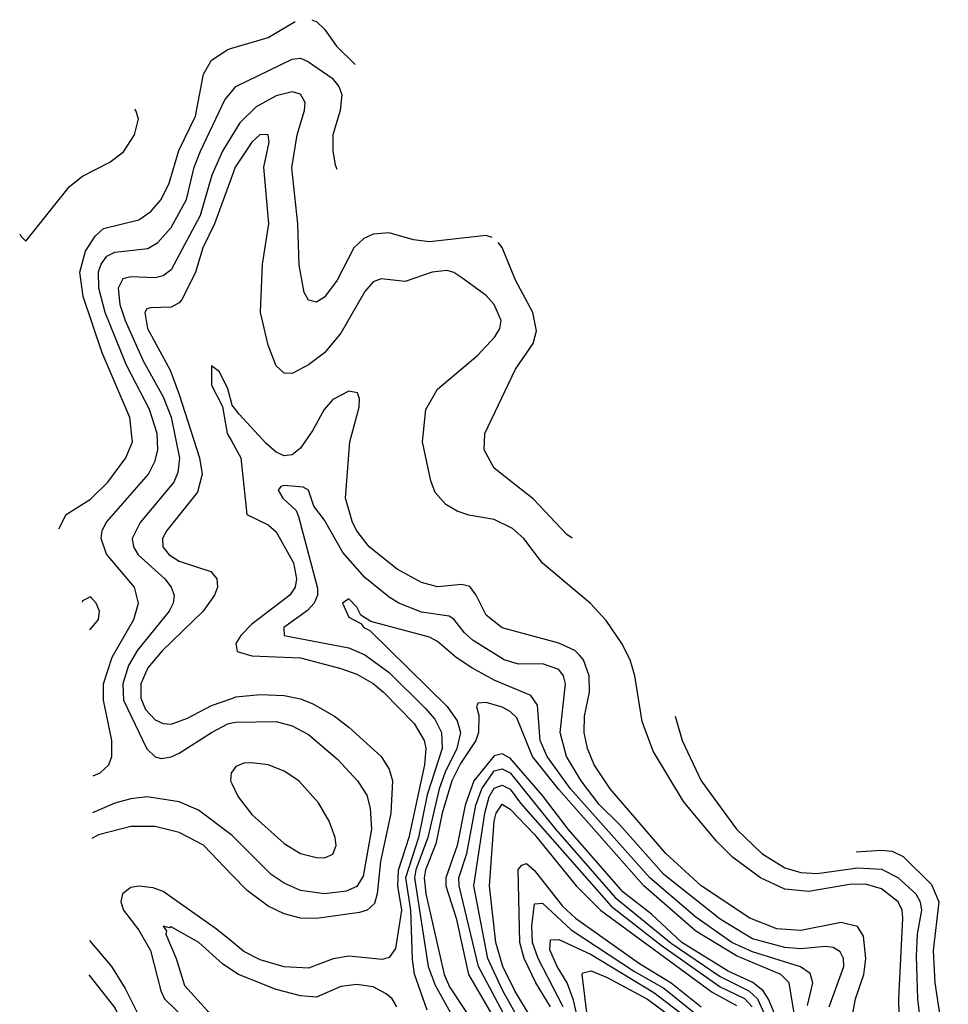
# Model space of a CAD drawing. Header units: inches. Extents: x 1173000 to 1307049, y 522583 to 678455.
# Tile 539 of 617: x 1199475 to 1201775, y 676017 to 678455. Entities that reach past the tile are written whole.
import ezdxf

# ---------------------------------------------------------------- set-up
doc = ezdxf.new("R2010")
doc.units = ezdxf.units.IN
doc.header["$MEASUREMENT"] = 0
doc.layers.add('B1697', color=7, linetype='Continuous')
doc.layers.add('B2607', color=7, linetype='Continuous')

msp = doc.modelspace()

# ---------------------------------------------------------------- linework, layer by layer
at = {"layer": 'B1697', "color": 5}
for points, elevation in [([(1199571.3, 677193.8), (1199589.8, 677230), (1199650, 677267.8), (1199693.2, 677310), (1199737.9, 677370), (1199754.2, 677410), (1199747.3, 677470), (1199679.2, 677630), (1199631.7, 677770), (1199623.8, 677830), (1199638, 677882), (1199661.3, 677918.7), (1199682.3, 677937.7), (1199770, 677959.4), (1199799.7, 677980.3), (1199824.9, 678010), (1199845, 678050), (1199869, 678131), (1199910, 678216.3), (1199930, 678320.3), (1199950, 678355), (1199990, 678381.6), (1200000, 678384.6)], 2780), ([(1199656.8, 676582.6), (1199674, 676590), (1199695.3, 676610), (1199702.9, 676630), (1199703.2, 676670), (1199681.9, 676770), (1199681.9, 676810), (1199703.6, 676876.4), (1199757.6, 676970), (1199768.6, 677010), (1199758.7, 677050), (1199690, 677131.3), (1199676.7, 677170), (1199679.3, 677190), (1199689.7, 677210.3), (1199793.4, 677330), (1199810, 677362.3), (1199817.2, 677390), (1199814.9, 677430), (1199796, 677490), (1199739.6, 677599.6), (1199686.2, 677730), (1199670.4, 677790), (1199669.6, 677830.4), (1199676.5, 677850), (1199690.7, 677869.3), (1199710, 677879.1), (1199791.7, 677888.3), (1199817, 677903.1), (1199850, 677940.6), (1199887.8, 678010), (1199907.2, 678090), (1199922.4, 678130), (1199983.1, 678256.9), (1200000, 678277.4)], 2760), ([(1199474.7, 677924.7), (1199478, 677918), (1199490, 677906.8), (1199598.1, 678041.9), (1199630, 678067.5), (1199698, 678102), (1199731.9, 678128.1), (1199759.2, 678170), (1199769.3, 678210), (1199762.6, 678230), (1199759.8, 678233.7)], 2820), ([(1200000, 678167.5), (1199977.1, 678130), (1199950.7, 678070), (1199921.6, 677970), (1199850, 677835.9), (1199830, 677820.7), (1199810, 677815.8), (1199750, 677818.6), (1199730, 677813.6), (1199718.6, 677790), (1199722.8, 677750), (1199735.7, 677710), (1199780.7, 677610), (1199830, 677521.1), (1199850, 677471.1), (1199870.5, 677369.5), (1199866.3, 677333.7), (1199856.6, 677310), (1199772.7, 677210), (1199753.3, 677170), (1199756.2, 677150), (1199768.3, 677130), (1199834.5, 677070), (1199849.9, 677050), (1199857.5, 677030), (1199855.2, 677010), (1199844.6, 676990), (1199766.6, 676893.4), (1199744, 676856), (1199730.2, 676810), (1199731.5, 676770), (1199790, 676649.2), (1199810, 676629.2), (1199825.6, 676625.6), (1199850, 676629.3), (1199870, 676638.5), (1199950.2, 676690), (1199990, 676711.3), (1200000, 676713.5)], 2740), ([(1200000, 678066.9), (1199957.3, 677950), (1199928.6, 677890), (1199909.9, 677830), (1199876.9, 677763.1), (1199870, 677753.8), (1199850, 677743.1), (1199798.5, 677741.5), (1199790, 677739.1), (1199784.3, 677730), (1199791.6, 677690), (1199847.2, 677587.2), (1199870, 677527.1), (1199920.4, 677370), (1199927, 677330), (1199915.4, 677284.6), (1199839.2, 677190), (1199828.7, 677170), (1199829.5, 677150), (1199845, 677130), (1199870, 677114.4), (1199948.3, 677088.3), (1199963.4, 677070), (1199965, 677050), (1199956.9, 677030), (1199929.5, 676990), (1199827.6, 676892.4), (1199791.9, 676850), (1199774.4, 676810), (1199774.9, 676774.9), (1199786.5, 676746.5), (1199810, 676721.5), (1199830, 676712.2), (1199850, 676710.6), (1199890, 676725.5), (1199950, 676757), (1200000, 676774.2)], 2720), ([(1200000, 677503.8), (1199990, 677540.7), (1199970, 677582.7), (1199950, 677598), (1199950, 677549.8), (1199976.8, 677496.8), (1199989, 677430), (1200000, 677410.3)], 2680), ([(1199650, 677025.6), (1199630, 677016), (1199629.7, 677012.7)], 2780), ([(1199648, 676946), (1199650, 676945.7), (1199669.7, 676970), (1199672, 676990), (1199664.2, 677010), (1199650, 677025.6)], 2780), ([(1200000, 676591.7), (1199998.8, 676590), (1199996.9, 676570), (1200000, 676563.4)], 2760), ([(1200000, 676435.1), (1199997.5, 676437.5), (1199917.6, 676497.6), (1199870, 676517.8), (1199790.1, 676530.1), (1199750, 676525.5), (1199710, 676514.7), (1199654.7, 676490.4)], 2740), ([(1200000, 676337.5), (1199930, 676410.5), (1199870, 676442.3), (1199810, 676456.8), (1199750, 676457.1), (1199670, 676436.1), (1199653.3, 676427.2)], 2720), ([(1200000, 676172.1), (1199962.6, 676202.6), (1199830, 676296.3), (1199805.1, 676305.1), (1199770, 676309.5), (1199750, 676306.1), (1199729.7, 676290.3), (1199725.6, 676270), (1199732.2, 676250), (1199770, 676200.1), (1199798.9, 676150), (1199824.1, 676050), (1199833.5, 676030), (1199943.3, 675923.3), (1200000, 675892.4)], 2680), ([(1200000, 676101.1), (1199976.7, 676116.7), (1199918.5, 676170), (1199850, 676208.5), (1199845.8, 676205.8), (1199830, 676210.2), (1199838.2, 676198.2), (1199836.5, 676190), (1199861.9, 676130), (1199882.8, 676062.8), (1199940.3, 676000.3), (1199997.7, 675950), (1200000, 675948.7)], 2660), ([(1199647.6, 676174.6), (1199702.1, 676110), (1199735.7, 676055.7), (1199798.6, 675930), (1199830.6, 675890), (1199870, 675853.2), (1199970.8, 675790), (1199998.2, 675758.2), (1200000, 675753.6)], 2720), ([(1199645.6, 676089.6), (1199710, 676008), (1199758.1, 675910), (1199790, 675863.8), (1199836.9, 675816.9), (1199910, 675761.5), (1199936.9, 675730), (1199943.5, 675710), (1199942.6, 675690), (1199920.9, 675650), (1199850, 675578), (1199810, 675551.2), (1199770, 675545.1), (1199690, 675571.2), (1199634.6, 675600.9)], 2740)]:
    msp.add_lwpolyline(points, dxfattribs=dict(at, elevation=elevation))
at = {"layer": 'B2607', "color": 5}
for points, elevation in [([(1200000, 678384.6), (1200090, 678411.3), (1200157.2, 678450.5)], 2780), ([(1200198.1, 678455.2), (1200210.9, 678450), (1200230, 678431.6), (1200259.8, 678390), (1200305.8, 678344.4)], 2780), ([(1200000, 678277.4), (1200010.3, 678289.7), (1200150, 678357.4), (1200170, 678359.6), (1200190, 678350.6), (1200248.4, 678310), (1200265.1, 678290), (1200272.6, 678270), (1200268.4, 678230), (1200250.7, 678170), (1200250.1, 678130), (1200255.8, 678095.8), (1200260, 678085.3)], 2760), ([(1200645.1, 677915.8), (1200630, 677920.8), (1200490, 677904.9), (1200450.1, 677910.1), (1200390, 677927.1), (1200350, 677923.9), (1200326.9, 677913.1), (1200302.6, 677890), (1200261.2, 677810), (1200230, 677768.1), (1200210, 677755.6), (1200190, 677760.3), (1200179.7, 677779.7), (1200167.2, 677847.2), (1200163.7, 677950), (1200148.6, 678088.6), (1200161.9, 678170), (1200180.3, 678230), (1200181.7, 678250), (1200170.4, 678270.4), (1200150, 678276.3), (1200110, 678266.7), (1200060.2, 678239.8), (1200019.9, 678200.1), (1200000, 678167.5)], 2740), ([(1201654.2, 675950), (1201652.6, 676030), (1201662.2, 676230), (1201660.6, 676250), (1201651.3, 676270), (1201610, 676302.8), (1201570, 676313.9), (1201530, 676312.9), (1201430, 676296), (1201370, 676301.5), (1201309.9, 676329.9), (1201240.7, 676380.7), (1201200.8, 676420.8), (1201119.2, 676519.2), (1201043.8, 676643.8), (1201017.1, 676717.1), (1200998.3, 676830), (1200986.7, 676870), (1200966.7, 676910), (1200927.2, 676967.2), (1200889, 677009), (1200770, 677109.5), (1200723.3, 677170), (1200695.3, 677195.3), (1200650, 677216.9), (1200587.7, 677227.7), (1200558.1, 677238.1), (1200530, 677254.5), (1200503.9, 677283.9), (1200493.1, 677313.1), (1200472.2, 677410), (1200481.2, 677490), (1200510, 677540.3), (1200610, 677624.7), (1200651.9, 677670), (1200664.1, 677690), (1200667.6, 677710), (1200650, 677750.2), (1200630, 677771.8), (1200570, 677815.8), (1200550, 677829.4), (1200533.8, 677833.8), (1200496.3, 677830), (1200430, 677807.1), (1200370, 677813.6), (1200350, 677805.6), (1200330, 677782.4), (1200270, 677678.6), (1200229.9, 677630), (1200190, 677600.1), (1200150, 677579.2), (1200130, 677580.1), (1200110, 677597.8), (1200090, 677648.8), (1200071.6, 677730), (1200075.9, 677850), (1200091.6, 677950), (1200079.2, 678090), (1200092.3, 678152.3), (1200090, 678170.2), (1200070.7, 678170.7), (1200050, 678152), (1200008.4, 678090), (1200000, 678066.9)], 2720), ([(1200843.5, 677170.8), (1200830, 677180.1), (1200747.6, 677267.6), (1200650, 677344.7), (1200625.4, 677390), (1200627.3, 677430), (1200703.2, 677590), (1200747, 677653), (1200755.1, 677684.9), (1200745.9, 677730), (1200703, 677810), (1200670, 677891.3), (1200659.6, 677903.2)], 2740), ([(1201537.8, 675990), (1201545.1, 676030), (1201566.2, 676090), (1201571.2, 676130), (1201565.3, 676185.3), (1201550, 676209.6), (1201510, 676219), (1201410, 676199), (1201350, 676203.1), (1201283.4, 676230), (1201162.6, 676310), (1201075.2, 676390), (1200937.3, 676550), (1200898.1, 676610), (1200881.1, 676650), (1200872.9, 676690), (1200873.5, 676730), (1200885.9, 676790), (1200885.2, 676830), (1200871.6, 676870), (1200861.6, 676881.6), (1200850, 676892.5), (1200810, 676910.9), (1200670, 676949.2), (1200630, 676980.1), (1200605.5, 677030), (1200590, 677051.1), (1200570, 677056.2), (1200510, 677050.9), (1200470, 677061.4), (1200410, 677094.4), (1200340.6, 677150), (1200310, 677188.9), (1200299.5, 677210), (1200282, 677270), (1200292.3, 677410), (1200315.6, 677495.6), (1200316.2, 677516.2), (1200311.1, 677531.1), (1200290, 677534.9), (1200250, 677514.2), (1200228.6, 677490), (1200201.2, 677438.8), (1200170, 677393.8), (1200150, 677377.6), (1200130, 677374.7), (1200110, 677384), (1200085.5, 677405.5), (1200018, 677478), (1200000.8, 677500.8), (1200000, 677503.8)], 2680), ([(1200000, 677410.3), (1200022.5, 677370), (1200037, 677230), (1200090, 677204.1), (1200110, 677187), (1200152.7, 677110), (1200160.5, 677070), (1200157.4, 677050), (1200144.1, 677030), (1200050, 676958.2), (1200022.4, 676930), (1200009.9, 676910), (1200013.7, 676890), (1200050, 676879.3), (1200170, 676874.3), (1200270, 676848.6), (1200310, 676833.9), (1200350, 676811.4), (1200375.7, 676790), (1200452.3, 676712.3), (1200476.4, 676670), (1200480.4, 676650), (1200477.4, 676610), (1200438.4, 676430), (1200411.9, 676348.1), (1200410.4, 676310), (1200420.8, 676250), (1200405.6, 676154.4), (1200390, 676132.2), (1200372.3, 676127.7), (1200290, 676135.5), (1200251.1, 676128.9), (1200190, 676105.9), (1200130, 676109.1), (1200070, 676126.6), (1200030, 676147.6), (1200000, 676172.1)], 2680), ([(1201479.8, 676010), (1201515.9, 676110), (1201515.1, 676130), (1201506.9, 676146.9), (1201490, 676157.1), (1201470, 676159.4), (1201410, 676154), (1201370, 676157.5), (1201290, 676179), (1201210, 676227.7), (1201070, 676338), (1200961.1, 676461.1), (1200910, 676511.2), (1200865.2, 676570), (1200829.5, 676630), (1200813.7, 676690), (1200826.8, 676810), (1200821.8, 676830), (1200810, 676846.1), (1200770, 676860.1), (1200710, 676859.2), (1200674.8, 676870), (1200597.7, 676917.7), (1200576.5, 676936.5), (1200550, 676970.6), (1200538.2, 676978.2), (1200470, 676987.8), (1200414.3, 677010), (1200390, 677024.7), (1200330, 677073.3), (1200275.4, 677135.4), (1200230, 677215.6), (1200203.5, 677250), (1200190.2, 677290.2), (1200177.2, 677297.2), (1200130, 677301.5), (1200121.2, 677298.8), (1200115, 677290), (1200126.4, 677270), (1200159.4, 677239.4), (1200165.1, 677225.1), (1200212.6, 677047.4), (1200212.1, 677030), (1200204, 677010), (1200188, 676992), (1200128.7, 676950), (1200129.8, 676930), (1200290, 676899.3), (1200330, 676881.9), (1200390, 676838.4), (1200478.9, 676750), (1200502.7, 676722.7), (1200519.3, 676690), (1200520.9, 676650), (1200484.3, 676535.7), (1200462.4, 676430), (1200430.4, 676330), (1200442.8, 676250), (1200447.1, 676127.1), (1200452.3, 676092.3), (1200483.2, 676003.2)], 2660), ([(1201426.4, 676013.6), (1201439.9, 676070), (1201433.2, 676093.2), (1201409.3, 676109.3), (1201290, 676146.1), (1201238.6, 676170), (1201150, 676232.2), (1201035.4, 676330), (1200839.5, 676550), (1200781.2, 676630), (1200764.1, 676670), (1200757.4, 676757.4), (1200741.2, 676781.2), (1200650, 676819.6), (1200595, 676850), (1200555.8, 676875.8), (1200510, 676915.1), (1200490, 676925.6), (1200344.7, 676964.7), (1200320.1, 676980.1), (1200310, 677000.3), (1200290, 677021.2), (1200274, 677010), (1200290, 676975.8), (1200320.1, 676960.1), (1200327.3, 676950), (1200342.3, 676942.3), (1200533.9, 676753.9), (1200558.4, 676718.4), (1200566.9, 676690), (1200557.2, 676650), (1200528.3, 676591.7), (1200513.5, 676550), (1200486, 676430), (1200456.1, 676350), (1200452.8, 676330), (1200486.9, 676110), (1200503.7, 676063.7), (1200582.5, 675922.5)], 2640), ([(1200000, 676774.2), (1200010, 676777.7), (1200070, 676784.2), (1200130, 676781.1), (1200170, 676772.9), (1200200.6, 676760.6), (1200254.9, 676730), (1200290, 676703.2), (1200370, 676629.9), (1200390, 676599.2), (1200397.9, 676570), (1200393.8, 676490), (1200368.3, 676370), (1200360.6, 676290), (1200353.5, 676266.5), (1200335.2, 676250), (1200316.2, 676243.8), (1200210, 676229.2), (1200170, 676229.7), (1200130, 676240.7), (1200090, 676259.5), (1200038, 676298), (1200000, 676337.5)], 2720), ([(1201393.9, 675990), (1201380.6, 676070), (1201359.9, 676090), (1201250, 676136.7), (1201150, 676197.5), (1201021.2, 676310), (1200810, 676548.4), (1200745.4, 676630), (1200706, 676726), (1200690, 676741.7), (1200670, 676752.5), (1200630, 676764), (1200610, 676762.4), (1200606.7, 676753.3), (1200612.4, 676732.4), (1200611.5, 676690), (1200604.6, 676670), (1200567, 676613), (1200545.2, 676570), (1200521.5, 676490), (1200505.9, 676414.1), (1200479.8, 676350), (1200476.5, 676330), (1200480.8, 676290), (1200526, 676090), (1200539.8, 676059.8), (1200611.9, 675950)], 2620), ([(1201098.1, 676730.4), (1201116, 676670), (1201163.2, 676570), (1201250.8, 676450), (1201313.5, 676390), (1201370, 676354.8), (1201410, 676342.7), (1201450, 676340.9), (1201550, 676354.4), (1201610, 676351.4), (1201650, 676330.3), (1201694.7, 676290), (1201705.6, 676270), (1201708.7, 676250), (1201697.7, 676190), (1201695.5, 676135.5), (1201698.5, 676030), (1201710.1, 675930)], 2740), ([(1200000, 676713.5), (1200010, 676715.6), (1200110, 676716.8), (1200150, 676706.5), (1200190, 676685.2), (1200263.1, 676623.1), (1200311.6, 676570), (1200334.5, 676534.5), (1200342.6, 676502.6), (1200345.8, 676450), (1200325.9, 676334.1), (1200310, 676308.5), (1200283.4, 676296.6), (1200229.8, 676289.8), (1200170, 676298.3), (1200130, 676316.2), (1200097.7, 676337.7), (1200000, 676435.1)], 2740), ([(1201370.9, 675930), (1201329.6, 676029.6), (1201316.6, 676050), (1201290.7, 676070.7), (1201230, 676098.7), (1201114.9, 676170), (1201039.6, 676239.6), (1200970, 676293.9), (1200833.4, 676450), (1200770, 676533.9), (1200690, 676626.3), (1200670, 676636.6), (1200650, 676631.9), (1200599.8, 676570), (1200577.9, 676510), (1200558.5, 676410), (1200530, 676330), (1200530.3, 676310), (1200556.3, 676230), (1200586.8, 676090), (1200661.4, 675961.4)], 2580), ([(1200000, 676563.4), (1200016, 676530), (1200050, 676486.6), (1200130, 676414.6), (1200170, 676390.1), (1200210, 676379.8), (1200230, 676379.7), (1200250, 676388), (1200258.5, 676410), (1200256, 676430), (1200241, 676470), (1200215.2, 676515.2), (1200165.8, 676570), (1200130, 676594), (1200090, 676609.8), (1200050, 676615), (1200030, 676613.7), (1200010, 676605.7), (1200000, 676591.7)], 2760), ([(1200706.9, 675930), (1200610.9, 676110), (1200563.1, 676310), (1200562.3, 676330), (1200582.3, 676390), (1200605, 676510), (1200619.3, 676550), (1200650, 676595.2), (1200670, 676599.4), (1200690, 676590.2), (1200802.3, 676450), (1200950, 676281.2), (1201088.2, 676168.2), (1201210, 676085.3), (1201281, 676050), (1201302.5, 676030), (1201338.8, 675950)], 2560), ([(1200728.2, 675948.2), (1200671.3, 676050), (1200634.5, 676130), (1200599.5, 676310), (1200626.7, 676490), (1200637.6, 676530), (1200650, 676552), (1200663, 676557), (1200670, 676559.3), (1200689.7, 676549.7), (1200714.9, 676514.9), (1200939.6, 676259.6), (1201063.4, 676163.4), (1201210, 676059.6), (1201270, 676030.6), (1201288.9, 676010)], 2540), ([(1200737.5, 675990), (1200701.2, 676050), (1200671.7, 676110), (1200654.6, 676170), (1200638.9, 676310), (1200650, 676470.2), (1200654.9, 676490), (1200670, 676512.2), (1200690, 676499.8), (1200750, 676437.1), (1200853.6, 676310), (1200913.5, 676250), (1201190, 676046.6), (1201250, 676013.8)], 2520), ([(1201547.1, 676394.4), (1201610, 676398.4), (1201636.2, 676396.2), (1201662.9, 676382.9), (1201733.1, 676313.1), (1201751.7, 676270), (1201737.9, 676150), (1201742, 676070), (1201760.3, 675950), (1201775.1, 675911.4)], 2760), ([(1200790, 676010), (1200753.4, 676070), (1200724.8, 676130), (1200713.6, 676170), (1200709.6, 676350.4), (1200718.8, 676361.2), (1200730, 676365.1), (1200750, 676347.6), (1200819.7, 676259.7), (1200851.8, 676230), (1201010, 676117.7), (1201088.5, 676070), (1201163.2, 676010)], 2480), ([(1200820.9, 676010), (1200759, 676130), (1200744.8, 676170), (1200743, 676210), (1200750, 676265.6), (1200770, 676267), (1200841.1, 676201.1), (1200997.9, 676097.9), (1201070, 676056.2), (1201151.5, 675991.5)], 2460), ([(1200868.6, 675930), (1200846.5, 676026.5), (1200830.6, 676070), (1200806.3, 676110), (1200788.2, 676151.8), (1200790, 676176.4), (1200810, 676177.4), (1200890, 676139.5), (1201045.7, 676045.7), (1201136.6, 675976.6)], 2440), ([(1200409.1, 676010), (1200397.2, 676030), (1200382.7, 676042.7), (1200350, 676059.5), (1200310, 676065.9), (1200270, 676061), (1200210, 676034.6), (1200170, 676037.9), (1200110, 676053.6), (1200016.6, 676090), (1200000, 676101.1)], 2660), ([(1200880.2, 675990), (1200868.3, 676090), (1200870, 676094.3), (1200890, 676099.2), (1200930, 676083), (1201030, 676029.6), (1201130, 675955)], 2420)]:
    msp.add_lwpolyline(points, dxfattribs=dict(at, elevation=elevation))

doc.saveas('drawing.dxf')
